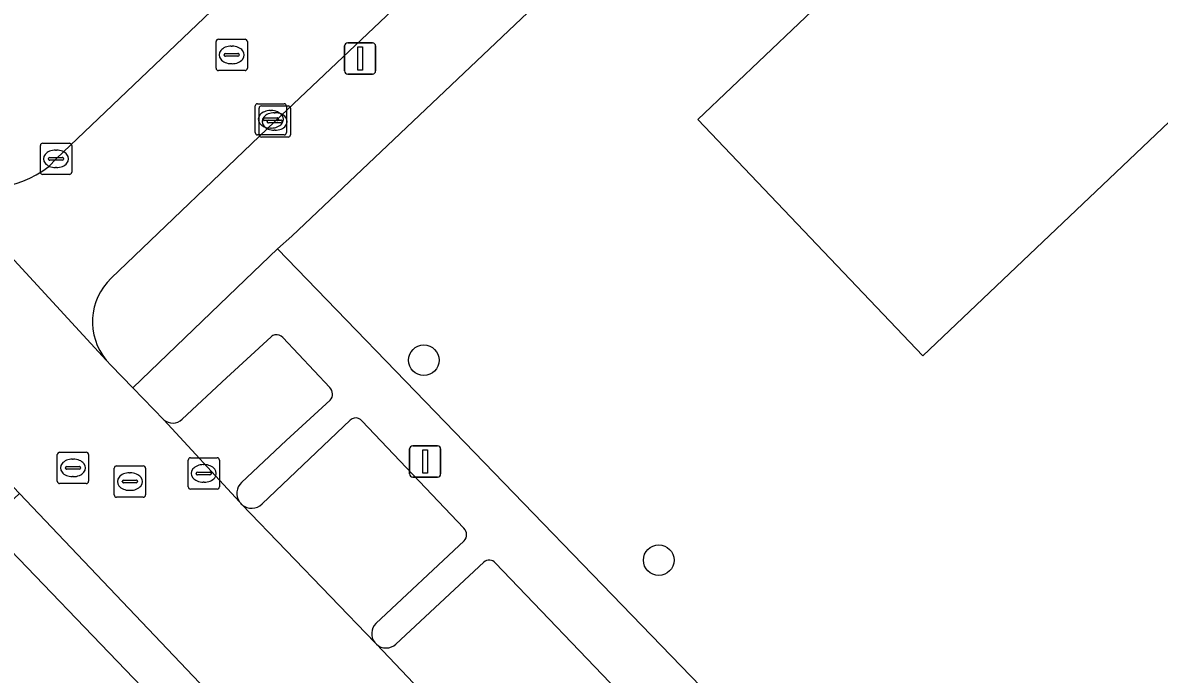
# Model space of a CAD drawing. Extents: x 162523 to 163266, y 381230 to 382050.
# Drawn here: x 163032 to 163068.35, y 381460.53 to 381481.37 of the extents above; entities that cross this region are included whole.
import ezdxf

# ---------------------------------------------------------------- set-up
doc = ezdxf.new("R2010")
doc.units = 0
for name, color, linetype in [('IMGEO_Boom', 7, 'Continuous'), ('IMGEO_Erf', 7, 'Continuous'), ('IMGEO_Groenvoorziening', 7, 'Continuous'), ('IMGEO_Kolk', 7, 'Continuous'), ('IMGEO_Lichtmast', 7, 'Continuous'), ('IMGEO_Muur', 7, 'Continuous'), ('IMGEO_Pand', 7, 'Continuous'), ('IMGEO_Parkeervlak_open', 7, 'Continuous'), ('IMGEO_Rijbaan_lokaal_open', 7, 'Continuous'), ('IMGEO_Rioolput', 7, 'Continuous'), ('IMGEO_Voetpad_open', 7, 'Continuous')]:
    doc.layers.add(name, color=color, linetype=linetype)

msp = doc.modelspace()

# ---------------------------------------------------------------- linework, layer by layer
at = {"layer": 'IMGEO_Boom'}
for centre in [(163044.832, 381470.574), (163052.345, 381464.176)]:
    msp.add_circle(centre, 0.489, dxfattribs=at)
at = {"layer": 'IMGEO_Erf'}
for points in [[(163083.008, 381514.758), (163040.612, 381474.54), (163040.156, 381474.136), (163076.039, 381437.018), (163085.444, 381445.952), (163089.529, 381441.652), (163093.052, 381437.943), (163096.767, 381434.031), (163100.485, 381430.118)], [(163035.81, 381460.122), (163030.823, 381465.305), (163002.988, 381438.773)]]:
    msp.add_lwpolyline(points, dxfattribs=at)
msp.add_lwpolyline([(163053.591, 381478.28), (163075.131, 381498.769), (163074.296, 381499.646), (163079.786, 381504.898), (163080.623, 381504.017), (163086.476, 381509.584), (163093.785, 381501.901), (163087.912, 381496.318), (163089.362, 381494.794), (163083.848, 381489.55), (163082.305, 381491.172), (163060.792, 381470.71)], close=True, dxfattribs=at)
at = {"layer": 'IMGEO_Groenvoorziening'}
for points in [[(163040.156, 381474.136), (163038.857, 381472.887), (163035.531, 381469.687), (163036.519, 381468.67)], [(163073.591, 381435.864), (163070.478, 381432.925), (163071.096, 381432.278), (163076.058, 381436.998), (163076.039, 381437.018), (163040.156, 381474.136)], [(163037.105, 381468.684), (163038.52, 381470.014), (163039.947, 381471.326)], [(163040.322, 381471.301), (163041.822, 381469.697)], [(163041.838, 381469.3), (163040.433, 381468.008), (163039.003, 381466.663)], [(163039.66, 381465.978), (163042.479, 381468.659)], [(163042.854, 381468.634), (163046.113, 381465.196)], [(163046.124, 381464.795), (163043.295, 381462.152)], [(163043.942, 381461.491), (163046.748, 381464.115)], [(163047.123, 381464.084), (163051.267, 381459.75), (163056.942, 381453.814), (163057.284, 381453.456)]]:
    msp.add_lwpolyline(points, dxfattribs=at)
for centre, radius, start, end in [((163040.136, 381471.094), 0.299, 102.4986, 129.1434), ((163040.118, 381471.112), 0.278, 42.8467, 99.7364), ((163041.633, 381469.491), 0.28, 317.0447, 47.5711), ((163036.804, 381468.996), 0.433, 228.7979, 313.9392), ((163042.649, 381468.478), 0.248, 100.387, 133.1092), ((163042.655, 381468.467), 0.26, 39.9589, 101.257), ((163039.323, 381466.315), 0.473, 132.6372, 215.2296), ((163039.37, 381466.351), 0.532, 215.4972, 228.4061), ((163039.325, 381466.314), 0.475, 229.5718, 314.8813), ((163045.913, 381464.99), 0.287, 317.2994, 45.8432), ((163046.921, 381463.922), 0.259, 38.7421, 131.8065), ((163043.627, 381461.83), 0.463, 135.8736, 217.9027), ((163043.602, 381461.803), 0.426, 217.1792, 227.568), ((163043.626, 381461.831), 0.464, 227.6502, 312.8972)]:
    msp.add_arc(centre, radius, start, end, dxfattribs=at)
at = {"layer": 'IMGEO_Kolk'}
for p, q in [((163039.514, 381478.783), (163040.366, 381478.783)), ((163039.439, 381477.857), (163039.439, 381478.709)), ((163039.563, 381477.786), (163039.563, 381478.638)), ((163039.638, 381478.712), (163040.49, 381478.712)), ((163039.927, 381478.563), (163039.952, 381478.563)), ((163040.051, 381478.492), (163040.076, 381478.492)), ((163040.44, 381478.709), (163040.44, 381477.857)), ((163040.564, 381478.638), (163040.564, 381477.786)), ((163039.698, 381478.277), (163039.698, 381478.289)), ((163040.136, 381478.24), (163039.738, 381478.24)), ((163039.741, 381478.326), (163040.139, 381478.326)), ((163039.822, 381478.206), (163039.822, 381478.218)), ((163040.26, 381478.169), (163039.862, 381478.169)), ((163039.865, 381478.255), (163040.263, 381478.255)), ((163039.95, 381478.003), (163039.925, 381478.003)), ((163040.182, 381478.289), (163040.182, 381478.277)), ((163040.306, 381478.218), (163040.306, 381478.206)), ((163040.366, 381477.783), (163039.514, 381477.783)), ((163040.49, 381477.712), (163039.638, 381477.712)), ((163040.074, 381477.932), (163040.049, 381477.932)), ((163032.569, 381476.592), (163032.569, 381477.444)), ((163032.644, 381477.518), (163033.496, 381477.518)), ((163033.057, 381477.298), (163033.082, 381477.298)), ((163033.57, 381477.444), (163033.57, 381476.592)), ((163032.828, 381477.012), (163032.828, 381477.024)), ((163033.266, 381476.975), (163032.868, 381476.975)), ((163032.871, 381477.061), (163033.269, 381477.061)), ((163033.312, 381477.024), (163033.312, 381477.012)), ((163033.08, 381476.738), (163033.055, 381476.738)), ((163033.496, 381476.518), (163032.644, 381476.518)), ((163037.294, 381466.527), (163037.294, 381467.379)), ((163037.369, 381467.453), (163038.221, 381467.453)), ((163037.782, 381467.233), (163037.807, 381467.233)), ((163038.295, 381467.379), (163038.295, 381466.527)), ((163037.553, 381466.947), (163037.553, 381466.959)), ((163037.991, 381466.91), (163037.593, 381466.91)), ((163037.596, 381466.996), (163037.994, 381466.996)), ((163038.037, 381466.959), (163038.037, 381466.947)), ((163038.221, 381466.453), (163037.369, 381466.453)), ((163037.805, 381466.673), (163037.78, 381466.673))]:
    msp.add_line(p, q, dxfattribs=at)
for points in [[(163039.514, 381478.783), (163040.366, 381478.783)], [(163039.439, 381477.857), (163039.439, 381478.709)], [(163039.563, 381477.786), (163039.563, 381478.638)], [(163039.638, 381478.712), (163040.49, 381478.712)], [(163040.44, 381478.709), (163040.44, 381477.857)], [(163040.564, 381478.638), (163040.564, 381477.786)], [(163040.366, 381477.783), (163039.514, 381477.783)], [(163040.49, 381477.712), (163039.638, 381477.712)], [(163032.569, 381476.592), (163032.569, 381477.444)], [(163032.644, 381477.518), (163033.496, 381477.518)], [(163033.57, 381477.444), (163033.57, 381476.592)], [(163033.496, 381476.518), (163032.644, 381476.518)], [(163037.294, 381466.527), (163037.294, 381467.379)], [(163037.369, 381467.453), (163038.221, 381467.453)], [(163038.295, 381467.379), (163038.295, 381466.527)], [(163038.221, 381466.453), (163037.369, 381466.453)]]:
    msp.add_lwpolyline(points, dxfattribs=at)
for centre, radius, start, end in [((163039.516, 381478.707), 0.0765, 91.552, 178.448), ((163039.516, 381478.707), 0.0765, 91.552, 178.448), ((163040.364, 381478.707), 0.0765, 1.552, 88.448), ((163040.364, 381478.707), 0.0765, 1.552, 88.448), ((163039.64, 381478.636), 0.0765, 91.552, 178.448), ((163039.64, 381478.636), 0.0765, 91.552, 178.448), ((163040.488, 381478.636), 0.0765, 1.552, 88.448), ((163040.488, 381478.636), 0.0765, 1.552, 88.448), ((163039.738, 381478.286), 0.0403, 85.8775, 175.7526), ((163039.735, 381478.276), 0.0366, 178.938, 274.7102), ((163039.862, 381478.215), 0.0403, 85.8775, 175.7526), ((163039.859, 381478.205), 0.0366, 178.938, 274.7102), ((163040.139, 381478.283), 0.043, 264.8664, 352.4533), ((163040.143, 381478.288), 0.0386, 1.7309, 96.639), ((163040.263, 381478.212), 0.043, 264.8664, 352.4533), ((163040.267, 381478.217), 0.0386, 1.7309, 96.639), ((163039.516, 381477.859), 0.0765, 181.552, 268.448), ((163039.516, 381477.859), 0.0765, 181.552, 268.448), ((163039.64, 381477.788), 0.0765, 181.552, 268.448), ((163039.64, 381477.788), 0.0765, 181.552, 268.448), ((163040.364, 381477.859), 0.0765, 271.552, 358.448), ((163040.364, 381477.859), 0.0765, 271.552, 358.448), ((163040.488, 381477.788), 0.0765, 271.552, 358.448), ((163040.488, 381477.788), 0.0765, 271.552, 358.448), ((163032.646, 381477.442), 0.0765, 91.552, 178.448), ((163032.646, 381477.442), 0.0765, 91.552, 178.448), ((163033.494, 381477.442), 0.0765, 1.552, 88.448), ((163033.494, 381477.442), 0.0765, 1.552, 88.448), ((163032.868, 381477.021), 0.0403, 85.8775, 175.7526), ((163032.865, 381477.011), 0.0366, 178.938, 274.7102), ((163033.269, 381477.018), 0.043, 264.8664, 352.4533), ((163033.273, 381477.023), 0.0386, 1.7309, 96.639), ((163032.646, 381476.594), 0.0765, 181.552, 268.448), ((163032.646, 381476.594), 0.0765, 181.552, 268.448), ((163033.494, 381476.594), 0.0765, 271.552, 358.448), ((163033.494, 381476.594), 0.0765, 271.552, 358.448), ((163037.371, 381467.377), 0.0765, 91.552, 178.448), ((163037.371, 381467.377), 0.0765, 91.552, 178.448), ((163038.219, 381467.377), 0.0765, 1.552, 88.448), ((163038.219, 381467.377), 0.0765, 1.552, 88.448), ((163037.593, 381466.956), 0.0403, 85.8775, 175.7526), ((163037.59, 381466.946), 0.0366, 178.938, 274.7102), ((163037.994, 381466.953), 0.043, 264.8664, 352.4533), ((163037.998, 381466.958), 0.0386, 1.7309, 96.639), ((163037.371, 381466.529), 0.0765, 181.552, 268.448), ((163037.371, 381466.529), 0.0765, 181.552, 268.448), ((163038.219, 381466.529), 0.0765, 271.552, 358.448), ((163038.219, 381466.529), 0.0765, 271.552, 358.448)]:
    msp.add_arc(centre, radius, start, end, dxfattribs=at)
for centre, major_axis, ratio, start_param, end_param in [((163039.926, 381478.283), (-0.387, 0.002), 0.722429, 4.712389, 7.853982), ((163040.05, 381478.212), (-0.387, 0.002), 0.722429, 4.712389, 7.853982), ((163039.951, 381478.283), (-0.39, 0.002), 0.717154, 1.570796, 4.712389), ((163040.075, 381478.212), (-0.39, 0.002), 0.717154, 1.570796, 4.712389), ((163033.056, 381477.018), (-0.387, 0.002), 0.722429, 4.712389, 7.853982), ((163033.081, 381477.018), (-0.39, 0.002), 0.717154, 1.570796, 4.712389), ((163037.781, 381466.953), (-0.387, 0.002), 0.722429, 4.712389, 7.853982), ((163037.806, 381466.953), (-0.39, 0.002), 0.717154, 1.570796, 4.712389)]:
    msp.add_ellipse(centre, major_axis=major_axis, ratio=ratio, start_param=start_param, end_param=end_param, dxfattribs=at)
at = {"layer": 'IMGEO_Lichtmast'}
for p, q in [((163042.299, 381479.831), (163042.299, 381480.631)), ((163042.299, 381480.631), (163042.299, 381479.831)), ((163042.399, 381480.731), (163043.189, 381480.731)), ((163043.189, 381480.731), (163042.399, 381480.731)), ((163043.289, 381480.631), (163043.289, 381479.831)), ((163043.289, 381479.831), (163043.289, 381480.631)), ((163043.189, 381479.731), (163042.399, 381479.731)), ((163042.399, 381479.731), (163043.189, 381479.731)), ((163044.479, 381467.834), (163045.269, 381467.834)), ((163045.269, 381467.834), (163044.479, 381467.834)), ((163044.379, 381466.934), (163044.379, 381467.734)), ((163044.379, 381467.734), (163044.379, 381466.934)), ((163045.369, 381467.734), (163045.369, 381466.934)), ((163045.369, 381466.934), (163045.369, 381467.734)), ((163045.269, 381466.834), (163044.479, 381466.834)), ((163044.479, 381466.834), (163045.269, 381466.834))]:
    msp.add_line(p, q, dxfattribs=at)
for points in [[(163042.719, 381480.606), (163042.869, 381480.606), (163042.869, 381479.856), (163042.719, 381479.856), (163042.719, 381480.606)], [(163044.799, 381467.709), (163044.949, 381467.709), (163044.949, 381466.959), (163044.799, 381466.959), (163044.799, 381467.709)]]:
    msp.add_lwpolyline(points, dxfattribs=at)
for centre, start, end in [((163042.399, 381480.631), 90, 180), ((163042.399, 381480.631), 90, 180), ((163043.189, 381480.631), 0, 90), ((163043.189, 381480.631), 360, 90), ((163042.399, 381479.831), 180, 270), ((163042.399, 381479.831), 180, 270), ((163043.189, 381479.831), 270, 0), ((163043.189, 381479.831), 270, 0), ((163044.479, 381467.734), 90, 180), ((163044.479, 381467.734), 90, 180), ((163045.269, 381467.734), 0, 90), ((163045.269, 381467.734), 360, 90), ((163044.479, 381466.934), 180, 270), ((163044.479, 381466.934), 180, 270), ((163045.269, 381466.934), 270, 0), ((163045.269, 381466.934), 270, 0)]:
    msp.add_arc(centre, 0.1, start, end, dxfattribs=at)
at = {"layer": 'IMGEO_Muur'}
msp.add_lwpolyline([(163040.612, 381474.54), (163083.008, 381514.758)], dxfattribs=at)
at = {"layer": 'IMGEO_Pand'}
msp.add_lwpolyline([(163060.792, 381470.71), (163082.305, 381491.172), (163083.848, 381489.55), (163089.362, 381494.794), (163087.912, 381496.318), (163093.785, 381501.901), (163086.476, 381509.584), (163080.623, 381504.017), (163079.786, 381504.898), (163074.296, 381499.646), (163075.131, 381498.769), (163053.591, 381478.28)], close=True, dxfattribs=at)
at = {"layer": 'IMGEO_Parkeervlak_open'}
for points in [[(163039.947, 381471.326), (163038.52, 381470.014), (163037.105, 381468.684)], [(163041.822, 381469.697), (163040.322, 381471.301)], [(163039.003, 381466.663), (163040.433, 381468.008), (163041.838, 381469.3)], [(163036.519, 381468.67), (163038.937, 381466.042)], [(163042.479, 381468.659), (163039.66, 381465.978)], [(163046.113, 381465.196), (163042.854, 381468.634)], [(163039.017, 381465.953), (163043.262, 381461.545)], [(163043.295, 381462.152), (163046.124, 381464.795)], [(163046.748, 381464.115), (163043.942, 381461.491)], [(163057.284, 381453.456), (163056.942, 381453.814), (163051.267, 381459.75), (163047.123, 381464.084)], [(163043.314, 381461.488), (163054.429, 381449.773)]]:
    msp.add_lwpolyline(points, dxfattribs=at)
for centre, radius, start, end in [((163040.136, 381471.094), 0.299, 102.4986, 129.1434), ((163040.118, 381471.112), 0.278, 42.8467, 99.7364), ((163041.633, 381469.491), 0.28, 317.0447, 47.5711), ((163036.804, 381468.996), 0.433, 228.7979, 313.9392), ((163042.649, 381468.478), 0.248, 100.387, 133.1092), ((163042.655, 381468.467), 0.26, 39.9589, 101.257), ((163039.323, 381466.315), 0.473, 132.6372, 215.2296), ((163039.325, 381466.314), 0.475, 229.5718, 314.8813), ((163045.913, 381464.99), 0.287, 317.2994, 45.8432), ((163046.921, 381463.922), 0.259, 38.7421, 131.8065), ((163043.627, 381461.83), 0.463, 135.8736, 217.9027), ((163043.626, 381461.831), 0.464, 227.6502, 312.8972)]:
    msp.add_arc(centre, radius, start, end, dxfattribs=at)
at = {"layer": 'IMGEO_Rijbaan_lokaal_open'}
for points in [[(163081.613, 381517.216), (163078.537, 381520.449), (163077.476, 381519.136), (163038.704, 381482.39), (163033.07, 381477.018), (163032.84, 381476.772)], [(163034.829, 381473.198), (163040.064, 381478.212), (163080.234, 381516.245)], [(163029.274, 381476.432), (163034.674, 381470.578)], [(163038.937, 381466.042), (163036.519, 381468.67), (163035.531, 381469.687), (163034.832, 381470.407), (163034.674, 381470.578), (163029.274, 381476.432)], [(163026.108, 381472.404), (163031.899, 381466.309), (163067.48, 381428.86)], [(163043.262, 381461.545), (163039.017, 381465.953)], [(163054.429, 381449.773), (163043.314, 381461.488)]]:
    msp.add_lwpolyline(points, dxfattribs=at)
for centre, radius, start, end in [((163030.785, 381479.45), 3.376, 243.4018, 307.491), ((163036.175, 381471.804), 1.938, 133.9847, 219.244), ((163039.37, 381466.351), 0.532, 215.4972, 228.4061), ((163043.602, 381461.803), 0.426, 217.1792, 227.568)]:
    msp.add_arc(centre, radius, start, end, dxfattribs=at)
at = {"layer": 'IMGEO_Rioolput'}
for p, q in [((163038.187, 381479.917), (163038.187, 381480.769)), ((163038.262, 381480.843), (163039.114, 381480.843)), ((163038.675, 381480.623), (163038.7, 381480.623)), ((163039.188, 381480.769), (163039.188, 381479.917)), ((163038.446, 381480.337), (163038.446, 381480.349)), ((163038.884, 381480.3), (163038.486, 381480.3)), ((163038.489, 381480.386), (163038.887, 381480.386)), ((163038.93, 381480.349), (163038.93, 381480.337)), ((163039.114, 381479.843), (163038.262, 381479.843)), ((163038.698, 381480.063), (163038.673, 381480.063)), ((163033.11, 381466.703), (163033.11, 381467.555)), ((163033.185, 381467.629), (163034.037, 381467.629)), ((163034.111, 381467.555), (163034.111, 381466.703)), ((163033.369, 381467.123), (163033.369, 381467.135)), ((163033.412, 381467.172), (163033.81, 381467.172)), ((163033.598, 381467.409), (163033.623, 381467.409)), ((163033.853, 381467.135), (163033.853, 381467.123)), ((163034.931, 381466.265), (163034.931, 381467.117)), ((163035.006, 381467.191), (163035.858, 381467.191)), ((163035.932, 381467.117), (163035.932, 381466.265)), ((163033.807, 381467.086), (163033.409, 381467.086)), ((163033.621, 381466.849), (163033.596, 381466.849)), ((163035.233, 381466.734), (163035.631, 381466.734)), ((163035.419, 381466.971), (163035.444, 381466.971)), ((163034.037, 381466.629), (163033.185, 381466.629)), ((163035.19, 381466.685), (163035.19, 381466.697)), ((163035.628, 381466.648), (163035.23, 381466.648)), ((163035.442, 381466.411), (163035.417, 381466.411)), ((163035.674, 381466.697), (163035.674, 381466.685)), ((163035.858, 381466.191), (163035.006, 381466.191))]:
    msp.add_line(p, q, dxfattribs=at)
for points in [[(163038.187, 381479.917), (163038.187, 381480.769)], [(163038.262, 381480.843), (163039.114, 381480.843)], [(163039.188, 381480.769), (163039.188, 381479.917)], [(163039.114, 381479.843), (163038.262, 381479.843)], [(163033.11, 381466.703), (163033.11, 381467.555)], [(163033.185, 381467.629), (163034.037, 381467.629)], [(163034.111, 381467.555), (163034.111, 381466.703)], [(163034.931, 381466.265), (163034.931, 381467.117)], [(163035.006, 381467.191), (163035.858, 381467.191)], [(163035.932, 381467.117), (163035.932, 381466.265)], [(163034.037, 381466.629), (163033.185, 381466.629)], [(163035.858, 381466.191), (163035.006, 381466.191)]]:
    msp.add_lwpolyline(points, dxfattribs=at)
for centre, radius, start, end in [((163038.264, 381480.767), 0.0765, 91.552, 178.448), ((163038.264, 381480.767), 0.0765, 91.552, 178.448), ((163039.112, 381480.767), 0.0765, 1.552, 88.448), ((163039.112, 381480.767), 0.0765, 1.552, 88.448), ((163038.486, 381480.346), 0.0403, 85.8775, 175.7526), ((163038.483, 381480.336), 0.0366, 178.938, 274.7102), ((163038.887, 381480.343), 0.043, 264.8664, 352.4533), ((163038.891, 381480.348), 0.0386, 1.7309, 96.639), ((163038.264, 381479.919), 0.0765, 181.552, 268.448), ((163038.264, 381479.919), 0.0765, 181.552, 268.448), ((163039.112, 381479.919), 0.0765, 271.552, 358.448), ((163039.112, 381479.919), 0.0765, 271.552, 358.448), ((163033.187, 381467.553), 0.0765, 91.552, 178.448), ((163033.187, 381467.553), 0.0765, 91.552, 178.448), ((163034.035, 381467.553), 0.0765, 1.552, 88.448), ((163034.035, 381467.553), 0.0765, 1.552, 88.448), ((163033.409, 381467.132), 0.0403, 85.8775, 175.7526), ((163033.406, 381467.122), 0.0366, 178.938, 274.7102), ((163033.81, 381467.129), 0.043, 264.8664, 352.4533), ((163033.814, 381467.134), 0.0386, 1.7309, 96.639), ((163035.008, 381467.115), 0.0765, 91.552, 178.448), ((163035.008, 381467.115), 0.0765, 91.552, 178.448), ((163035.856, 381467.115), 0.0765, 1.552, 88.448), ((163035.856, 381467.115), 0.0765, 1.552, 88.448), ((163035.23, 381466.694), 0.0403, 85.8775, 175.7526), ((163035.635, 381466.696), 0.0386, 1.7309, 96.639), ((163033.187, 381466.705), 0.0765, 181.552, 268.448), ((163033.187, 381466.705), 0.0765, 181.552, 268.448), ((163034.035, 381466.705), 0.0765, 271.552, 358.448), ((163034.035, 381466.705), 0.0765, 271.552, 358.448), ((163035.227, 381466.684), 0.0366, 178.938, 274.7102), ((163035.631, 381466.691), 0.043, 264.8664, 352.4533), ((163035.008, 381466.267), 0.0765, 181.552, 268.448), ((163035.008, 381466.267), 0.0765, 181.552, 268.448), ((163035.856, 381466.267), 0.0765, 271.552, 358.448), ((163035.856, 381466.267), 0.0765, 271.552, 358.448)]:
    msp.add_arc(centre, radius, start, end, dxfattribs=at)
for centre, major_axis, ratio, start_param, end_param in [((163038.674, 381480.343), (-0.387, 0.002), 0.722429, 4.712389, 7.853982), ((163038.699, 381480.343), (-0.39, 0.002), 0.717154, 1.570796, 4.712389), ((163033.597, 381467.129), (-0.387, 0.002), 0.722429, 4.712389, 7.853982), ((163033.622, 381467.129), (-0.39, 0.002), 0.717154, 1.570796, 4.712389), ((163035.418, 381466.691), (-0.387, 0.002), 0.722429, 4.712389, 7.853982), ((163035.443, 381466.691), (-0.39, 0.002), 0.717154, 1.570796, 4.712389)]:
    msp.add_ellipse(centre, major_axis=major_axis, ratio=ratio, start_param=start_param, end_param=end_param, dxfattribs=at)
at = {"layer": 'IMGEO_Voetpad_open'}
for points in [[(163032.84, 381476.772), (163033.07, 381477.018), (163038.704, 381482.39), (163077.476, 381519.136)], [(163080.234, 381516.245), (163040.064, 381478.212), (163034.829, 381473.198)], [(163034.674, 381470.578), (163034.832, 381470.407), (163035.531, 381469.687), (163038.857, 381472.887), (163040.156, 381474.136), (163040.612, 381474.54), (163083.008, 381514.758)], [(163078.037, 381385.91), (163051.544, 381413.821), (163058.749, 381420.683), (163058.801, 381420.628), (163066.405, 381427.84), (163067.48, 381428.86), (163031.899, 381466.309), (163030.823, 381465.305), (163035.81, 381460.122), (163035.736, 381460.052), (163042.948, 381452.458), (163043.031, 381452.537), (163046.576, 381448.819), (163046.493, 381448.74), (163051.404, 381443.564), (163058.639, 381435.939), (163058.711, 381436.008), (163065.276, 381429.193), (163065.195, 381429.116), (163037.334, 381402.645), (163035.996, 381401.387), (163036.717, 381400.603), (163037.105, 381400.96), (163075.261, 381360.801)]]:
    msp.add_lwpolyline(points, dxfattribs=at)
for centre, radius, start, end in [((163030.785, 381479.45), 3.376, 243.4018, 307.491), ((163036.175, 381471.804), 1.938, 133.9847, 219.244)]:
    msp.add_arc(centre, radius, start, end, dxfattribs=at)

doc.saveas('drawing.dxf')
